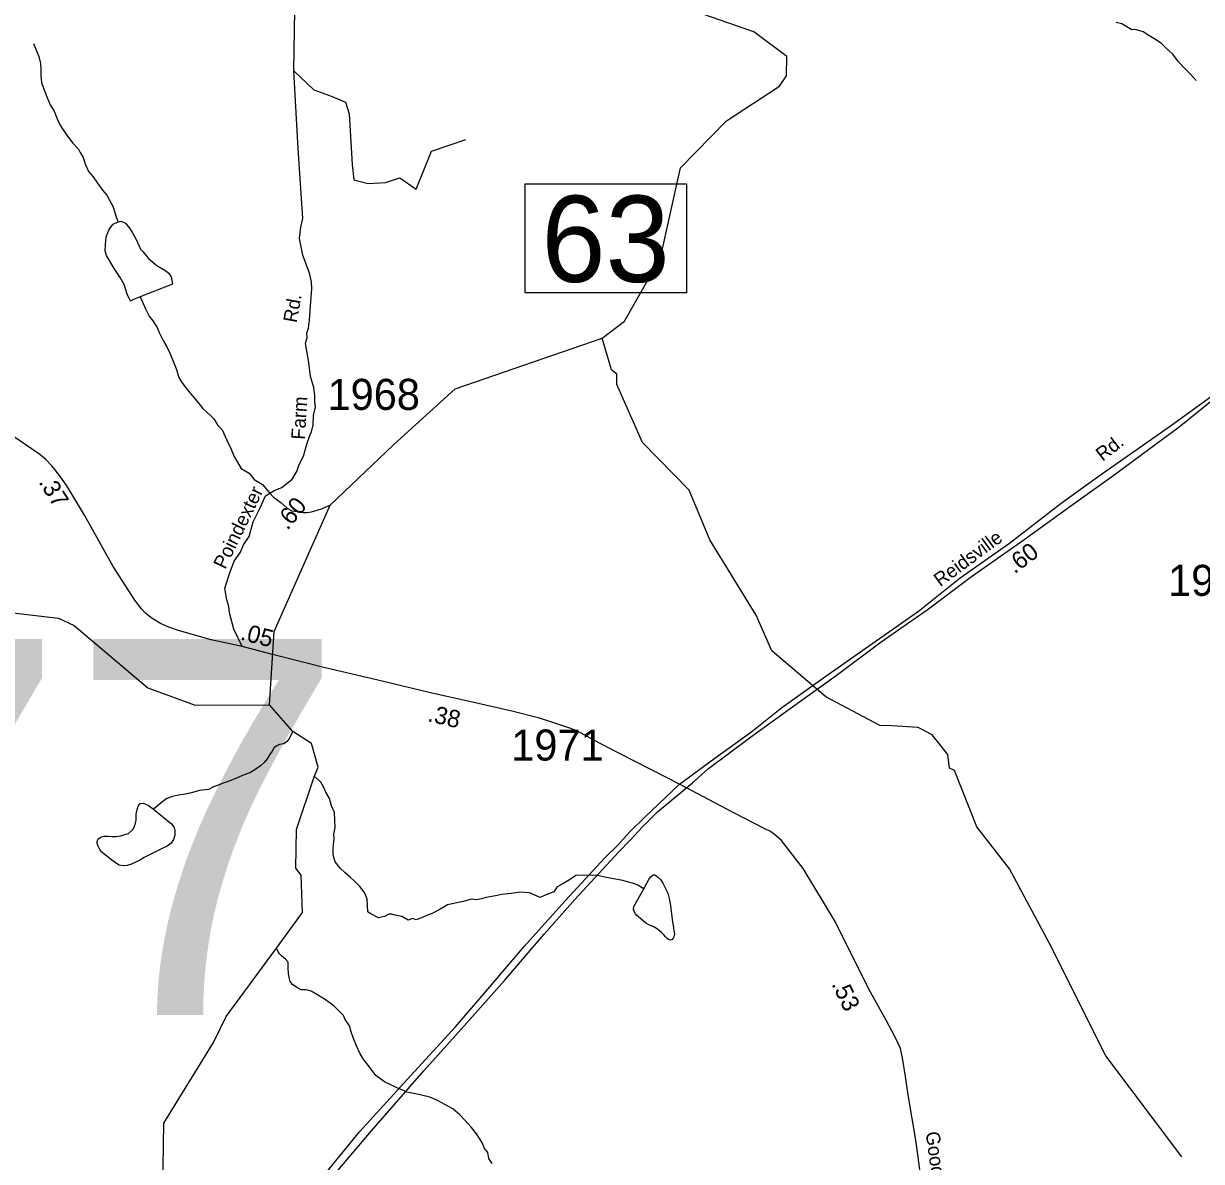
# Model space of a CAD drawing. Extents: x 1551653 to 1702041, y 811336 to 920032.
# Drawn here: x 1682424 to 1688025, y 896187 to 901597 of the extents above; entities that cross this region are included whole.
import ezdxf

# ---------------------------------------------------------------- set-up
doc = ezdxf.new("R2010")
doc.units = 0
for name, color, linetype in [('Old_Level_11', 7, 'Continuous'), ('Old_Level_17', 7, 'Continuous'), ('Old_Level_28', 7, 'Continuous'), ('Old_Level_3', 7, 'Continuous'), ('Old_Level_31', 7, 'Continuous'), ('Old_Level_32', 7, 'Continuous'), ('Old_Level_35', 7, 'Continuous'), ('Old_Level_50', 7, 'Continuous'), ('Old_Level_59', 7, 'Continuous'), ('Old_Level_6', 7, 'Continuous'), ('Old_Level_62', 7, 'Continuous'), ('Old_Level_8', 7, 'Continuous')]:
    doc.layers.add(name, color=color, linetype=linetype)

msp = doc.modelspace()

# ---------------------------------------------------------------- linework, layer by layer
at = {"layer": 'Old_Level_28'}
for points in [[(1685543.724, 897981.018), (1685711.178, 898103.65), (1685886.801, 898230.369), (1686030.105, 898344.803), (1686249.705, 898501.102), (1686462.921, 898651.362), (1686680.421, 898803.461), (1686878.869, 898961.936), (1687111.969, 899125.935), (1687357.841, 899316.829), (1687545.042, 899451.231), (1687882.328, 899686.918), (1688074.002, 899825.501)], [(1683788.289, 896041.382), (1684021.091, 896327.522), (1684265.355, 896595.28), (1684478.527, 896826.224), (1684641.105, 897016.315), (1684804.475, 897208.438), (1685000.519, 897425.088), (1685188.394, 897629.474), (1685248.981, 897689.221), (1685307.439, 897753.644), (1685378.141, 897823.145), (1685543.724, 897981.018)]]:
    msp.add_lwpolyline(points, dxfattribs=at)
at = {"layer": 'Old_Level_3'}
for points in [[(1687603.89, 899446.566), (1687919.67, 899679.505), (1688133.744, 899852.569)], [(1685605.042, 897987.415), (1685681.322, 898054.673), (1685880.632, 898203.13), (1686070.1, 898340.925), (1686289.096, 898497.585), (1686502.35, 898657.526), (1686720.526, 898810.084), (1686931.319, 898968.385), (1687164.258, 899131.606), (1687416.062, 899312.052), (1687603.89, 899446.566)], [(1684546.973, 896862.09), (1684711.015, 897046.637), (1684900.483, 897267.273), (1685046.48, 897431.314), (1685255.633, 897658.512), (1685306.486, 897711.825), (1685368.822, 897779.083), (1685439.36, 897848.8), (1685605.042, 897987.415)], [(1683379.817, 895535.813), (1683625.879, 895813.043), (1683874.403, 896091.914), (1684078.634, 896331.415), (1684327.158, 896617.668), (1684546.973, 896862.09)]]:
    msp.add_lwpolyline(points, dxfattribs=at)
at = {"layer": 'Old_Level_31'}
msp.add_line((1683608.648, 898597.162), (1683608.648, 898597.162), dxfattribs=at)
msp.add_lwpolyline([(1684808.8, 900834.044), (1685576.614, 900834.044), (1685576.614, 900316.323), (1684808.8, 900316.323), (1684808.8, 900834.044)], dxfattribs=at)
at = {"layer": 'Old_Level_32'}
msp.add_line((1683608.648, 898597.162), (1683464.534, 898634.804), dxfattribs=at)
for points in [[(1683464.534, 898634.804), (1683423.441, 898717.391), (1683403.526, 898795.655), (1683400.524, 898825.557), (1683390.22, 898857.511), (1683380.729, 898912.135), (1683404.458, 898985.757), (1683425.814, 899040.381), (1683456.661, 899083.129), (1683470.808, 899118.389), (1683496.91, 899158.189), (1683515.985, 899227.999), (1683549.205, 899294.497), (1683575.307, 899351.495), (1683615.991, 899376.939), (1683652.433, 899391.665), (1683701.836, 899430.366), (1683724.8, 899470.241), (1683732.82, 899496.998), (1683755.422, 899540.2), (1683772.113, 899597.627), (1683786.35, 899638.001), (1683793.21, 899655.074), (1683801.11, 899689.375), (1683802.961, 899732.998), (1683812.452, 899773.371), (1683810.079, 899799.495), (1683809.495, 899827.247), (1683805.398, 899867.047), (1683788.723, 899918.241), (1683781.604, 899984.739), (1683764.994, 900074.986), (1683772.578, 900104.541), (1683771.676, 900125.541), (1683779.617, 900148.069), (1683784.016, 900186.068), (1683789.818, 900276.604), (1683792.518, 900295.905), (1683795.731, 900334.828), (1683793.359, 900368.077), (1683783.866, 900410.825), (1683752.886, 900494.996), (1683736.53, 900575.493), (1683743.528, 900629.318), (1683753.019, 900669.692), (1683729.939, 901002.289), (1683709.44, 901372.348), (1683713.981, 901658.69)], [(1683464.534, 898634.804), (1683317.133, 898666.402), (1683209.433, 898697.504), (1683161.434, 898711.602), (1683115.433, 898726.303), (1683089.735, 898737.704), (1683076.136, 898744.204), (1683038.836, 898766.002), (1683021.034, 898778.501), (1683004.233, 898793.203), (1682985.335, 898814.302), (1682953.036, 898856.001), (1682850.234, 899014.702), (1682714.735, 899260.003), (1682657.236, 899354.803), (1682629.834, 899399.002), (1682604.335, 899435.902), (1682573.335, 899476.902), (1682559.234, 899494.002), (1682530.635, 899524.1), (1682500.937, 899548.3), (1682208.936, 899747), (1682034.235, 899872.702)], [(1685543.724, 897981.018), (1685412.929, 898046.905), (1685255.731, 898128.303), (1685136.132, 898189.503), (1685058.53, 898232.105), (1685022.73, 898246.603), (1684931.132, 898277.305), (1684877.33, 898293.903), (1684745.732, 898327.105), (1684530.03, 898377.105), (1684366.333, 898412.603), (1684129.532, 898469.604), (1683857.732, 898533.604), (1683608.648, 898597.162)], [(1686798.727, 895622.711), (1686770.226, 895691.208), (1686756.027, 895735.807), (1686734.527, 895823.209), (1686702.628, 896027.71), (1686668.927, 896278.208), (1686630.827, 896502.909), (1686617.526, 896590.806), (1686604.226, 896679.106), (1686594.928, 896723.207), (1686568.967, 896778.175), (1686528.049, 896855.332), (1686443.262, 897005.626), (1686283.379, 897328.03), (1686130.763, 897580.136), (1686028.906, 897712.158), (1685993.899, 897742.347), (1685975.5, 897755.848), (1685948.629, 897768.843), (1685798.229, 897846.441), (1685543.724, 897981.018)]]:
    msp.add_lwpolyline(points, dxfattribs=at)
at = {"layer": 'Old_Level_35'}
for p, q in [((1684363.444, 900990.56), (1684526.946, 901045.1)), ((1684290.777, 900808.756), (1684363.444, 900990.56))]:
    msp.add_line(p, q, dxfattribs=at)
msp.add_lwpolyline([(1683709.44, 901372.348), (1683804.815, 901281.446), (1683891.108, 901249.631), (1683954.691, 901222.36), (1683972.858, 901167.818), (1683986.483, 900926.928), (1683995.566, 900854.207), (1684063.692, 900836.026), (1684145.443, 900840.571), (1684213.568, 900863.296), (1684290.777, 900808.756)], dxfattribs=at)
at = {"layer": 'Old_Level_50'}
msp.add_line((1683608.585, 898599.742), (1683608.585, 898599.742), dxfattribs=at)
at = {"layer": 'Old_Level_59'}
for points in [[(1685175.435, 900100.723), (1685282.416, 900181.377), (1685453.162, 900483.661), (1685548.631, 900911.605), (1685767.626, 901133.676), (1686019.635, 901299.153), (1686052.649, 901347.751), (1686053.674, 901439.614), (1685896.707, 901557.724), (1685572.622, 901669.375), (1685382.641, 901771.798), (1685283.601, 901931.329), (1685302.671, 902124.591), (1685378.643, 902188.669), (1685802.69, 902117.721), (1686011.638, 902139.662), (1686094.787, 902246.186), (1686088.635, 902331.796), (1685939.665, 902466.105)], [(1683594.587, 898358.091), (1683615.605, 898705.655), (1683882.377, 899306.662), (1684183.599, 899593.428), (1684476.376, 899860.299), (1685175.435, 900100.723)], [(1687931.746, 896208.223), (1687570.649, 896688.25), (1687300.698, 897225.486), (1687112.665, 897577.356), (1686956.723, 897777.486), (1686851.634, 898045.592), (1686826.72, 898055.845), (1686818.723, 898121.666), (1686744.7, 898215.068), (1686678.673, 898249.311), (1686553.693, 898258.334), (1686495.664, 898259.564), (1686238.631, 898396.129), (1685982.623, 898614.714), (1685908.702, 898783.677), (1685687.656, 899142.621), (1685589.641, 899377.713), (1685367.672, 899605.423), (1685245.666, 899880.398), (1685245.666, 899929.713), (1685220.65, 899949.808), (1685175.435, 900100.723)], [(1678068.732, 898063.165), (1679041.037, 897934.076), (1679889.324, 898177.36), (1680376.602, 898266.126), (1680434.632, 898264.895), (1680534.595, 898298.934), (1680993.604, 898309.289), (1681252.585, 898382.8), (1681630.598, 898595.132), (1681956.631, 898732.824), (1682290.661, 898804.797), (1682590.652, 898769.118), (1682665.598, 898734.875), (1683015.65, 898438.459), (1683240.123, 898355.427), (1683594.587, 898358.091)], [(1683095.525, 895981.542), (1683086.673, 896054.126), (1683090.671, 896369.189), (1683327.609, 896751.713), (1683387.587, 896875.257), (1683627.6, 897200.572), (1683750.632, 897370.15), (1683744.685, 897547.521), (1683719.669, 897580.841), (1683721.617, 897764.671), (1683806.508, 898015.039), (1683825.681, 898061.279), (1683794.244, 898173.491), (1683704.802, 898230.241), (1683594.587, 898358.091)]]:
    msp.add_lwpolyline(points, dxfattribs=at)
at = {"layer": 'Old_Level_62'}
for points in [[(1687999.721, 901325.4), (1687985.777, 901341.599), (1687971.936, 901357.696), (1687944.152, 901384.045), (1687916.572, 901414.29), (1687888.89, 901450.584), (1687859.158, 901478.984), (1687835.474, 901501.232), (1687799.692, 901525.633), (1687775.804, 901539.782), (1687748.019, 901558.237), (1687728.027, 901564.388), (1687710.085, 901568.592), (1687694.091, 901566.746), (1687670.305, 901580.998), (1687646.416, 901595.249), (1687620.477, 901601.605)], [(1682471.312, 901502.668), (1682481.154, 901478.677), (1682496.635, 901440.434), (1682504.325, 901406.293), (1682505.965, 901378.304), (1682505.76, 901348.263), (1682509.349, 901316.275), (1682518.986, 901290.131), (1682534.57, 901247.993), (1682550.257, 901209.751), (1682569.839, 901179.506), (1682583.475, 901143.416), (1682599.162, 901111.223), (1682622.743, 901076.98), (1682638.634, 901054.731), (1682658.319, 901028.485), (1682686.001, 901000.29), (1682693.896, 900984.091), (1682707.634, 900959.997)], [(1682707.634, 900959.997), (1682717.272, 900929.855), (1682732.855, 900893.663), (1682754.591, 900867.416), (1682776.224, 900837.171), (1682800.01, 900804.978), (1682819.695, 900780.679), (1682833.536, 900756.586), (1682849.12, 900728.391), (1682858.86, 900698.248), (1682864.601, 900678.153), (1682874.341, 900654.06)], [(1682978.61, 900296.859), (1682946.52, 900285.171), (1682932.371, 900277.276), (1682916.787, 900309.47), (1682903.151, 900355.606), (1682883.569, 900389.85), (1682858.04, 900428.092), (1682818.567, 900494.529), (1682812.826, 900516.675), (1682813.236, 900544.664), (1682817.645, 900582.599), (1682827.897, 900610.589), (1682837.945, 900626.48), (1682850.248, 900642.269), (1682874.341, 900654.06)], [(1682874.341, 900654.06), (1682886.337, 900657.956), (1682908.38, 900647.703), (1682928.168, 900623.404), (1682941.906, 900601.361), (1682961.489, 900567.118), (1682980.969, 900524.877), (1682990.914, 900512.779), (1683018.596, 900480.483), (1683058.273, 900446.034), (1683096.003, 900423.581), (1683115.893, 900409.33), (1683125.735, 900393.233), (1683133.22, 900357.144), (1682978.61, 900296.859)], [(1682978.61, 900296.859), (1682988.35, 900276.661), (1683004.037, 900240.47), (1683021.569, 900206.328), (1683039.408, 900184.08), (1683059.093, 900151.887), (1683068.833, 900127.793), (1683090.364, 900087.501), (1683106.153, 900059.306), (1683121.737, 900027.113), (1683139.269, 899982.924), (1683150.957, 899952.781), (1683162.542, 899914.642), (1683176.281, 899890.446), (1683202.015, 899856.202), (1683225.596, 899828.007), (1683251.33, 899797.66), (1683276.961, 899767.312), (1683296.851, 899747.217), (1683312.64, 899732.966), (1683328.532, 899716.767), (1683348.217, 899686.521), (1683368.004, 899664.376), (1683391.483, 899616.086), (1683409.882, 899575.769), (1683426.148, 899538.324), (1683458.681, 899481.34), (1683497.649, 899458.77), (1683521.435, 899428.525), (1683560.848, 899404.678), (1683594.477, 899366.333), (1683612.631, 899345.622), (1683648.413, 899319.273), (1683678.146, 899292.924), (1683699.984, 899280.621), (1683726.025, 899276.315), (1683753.912, 899272.111), (1683771.854, 899271.803), (1683794, 899275.597), (1683820.144, 899283.389), (1683846.083, 899291.078), (1683862.282, 899298.87), (1683882.377, 899306.662)], [(1683704.802, 898230.241), (1683686.348, 898194.357), (1683674.25, 898182.464), (1683662.152, 898172.622), (1683642.056, 898168.828), (1683628.01, 898162.984), (1683615.912, 898155.09), (1683605.762, 898137.148), (1683593.459, 898119.308), (1683583.206, 898101.366), (1683569.16, 898083.527), (1683550.911, 898067.738), (1683524.767, 898048.053), (1683500.468, 898034.314), (1683468.377, 898022.626), (1683444.284, 898012.886), (1683410.143, 897997.302), (1683378.052, 897987.562), (1683349.857, 897975.874), (1683327.712, 897968.082), (1683303.618, 897954.344), (1683261.582, 897950.858), (1683223.34, 897939.17), (1683185.405, 897931.583), (1683161.209, 897927.892), (1683133.22, 897922.151), (1683105.128, 897912.411), (1683086.878, 897898.672), (1683076.83, 897890.778), (1683042.484, 897861.148)], [(1685373.414, 897482.006), (1685341.631, 897502.307), (1685319.69, 897510.509), (1685301.645, 897514.712), (1685273.758, 897523.017), (1685229.775, 897529.578), (1685187.944, 897537.986), (1685162.005, 897544.24), (1685136.066, 897548.546), (1685110.024, 897546.803), (1685086.033, 897547.008), (1685049.944, 897545.47), (1685019.801, 897525.785), (1684988.913, 897507.163), (1684962.124, 897491.64), (1684946.613, 897469.059), (1684905.374, 897453.208), (1684881.281, 897441.418), (1684830.948, 897463.757), (1684784.464, 897466.237), (1684743.345, 897460.167), (1684699.362, 897456.578), (1684669.087, 897450.207), (1684640.995, 897444.568), (1684624.635, 897441.6), (1684602.489, 897435.756), (1684578.604, 897430.955), (1684552.783, 897433.977), (1684516.564, 897422.488), (1684484.135, 897416.842), (1684440.424, 897406.964), (1684409.315, 897388.05), (1684367.41, 897364.902), (1684345.367, 897357.11), (1684324.805, 897347.691), (1684290.965, 897334.989), (1684275.174, 897341.759), (1684253.029, 897333.967), (1684223.285, 897350.513), (1684190.988, 897357.763), (1684174.994, 897361.966), (1684161.245, 897361.803), (1684140.591, 897351.641), (1684111.896, 897344.868), (1684072.416, 897366.037), (1684061.798, 897373.944), (1684060.055, 897403.984), (1684058.415, 897434.024), (1684046.624, 897462.219), (1684024.991, 897492.464), (1683997.309, 897518.711), (1683977.419, 897539.011), (1683953.633, 897559.208), (1683929.847, 897581.457), (1683906.266, 897611.702), (1683896.526, 897643.895), (1683896.936, 897675.883), (1683901.345, 897723.865), (1683899.602, 897741.91), (1683905.856, 897773.795), (1683904.216, 897809.885), (1683902.78, 897845.871), (1683889.042, 897877.962), (1683879.404, 897912.206), (1683861.77, 897942.348), (1683849.979, 897968.492), (1683838.291, 897990.638), (1683828.244, 897998.738), (1683814.505, 898012.886), (1683806.508, 898015.039)], [(1683042.484, 897861.148), (1683127.888, 897792.148), (1683139.576, 897778.102), (1683143.472, 897762.005), (1683143.267, 897738.014), (1683137.013, 897718.021), (1683126.863, 897700.079), (1683106.665, 897686.341), (1683080.521, 897672.602), (1683030.284, 897647.176), (1682997.988, 897631.489), (1682977.893, 897619.699), (1682937.703, 897600.116), (1682917.607, 897594.272), (1682899.665, 897592.529), (1682879.57, 897594.785), (1682861.731, 897606.986), (1682837.842, 897623.185), (1682825.949, 897633.335), (1682808.11, 897647.586), (1682796.217, 897657.736), (1682786.374, 897669.834), (1682780.53, 897681.83), (1682774.584, 897697.926), (1682774.789, 897707.974), (1682778.89, 897719.867), (1682790.988, 897727.761), (1682807.084, 897733.605), (1682829.025, 897733.4), (1682845.122, 897731.145), (1682865.012, 897730.94), (1682887.157, 897734.733), (1682905.099, 897740.577), (1682923.246, 897746.421), (1682943.341, 897764.158), (1682953.594, 897781.998), (1682959.951, 897809.987), (1682960.258, 897840.027), (1682964.462, 897857.969), (1682968.665, 897875.911), (1682978.713, 897887.804), (1682992.759, 897889.65), (1683016.75, 897881.345), (1683042.484, 897861.148)], [(1685373.414, 897482.006), (1685387.665, 897509.893), (1685399.865, 897529.784), (1685408.068, 897541.574), (1685418.115, 897549.571), (1685426.112, 897549.469), (1685438.005, 897541.266), (1685453.897, 897527.118), (1685463.739, 897508.971), (1685487.32, 897462.731), (1685494.907, 897436.69), (1685498.701, 897412.596), (1685509.773, 897326.372), (1685513.567, 897308.43), (1685517.258, 897284.336), (1685519.206, 897268.342), (1685517.053, 897254.399), (1685512.952, 897248.35), (1685508.953, 897242.403), (1685500.751, 897238.507), (1685490.909, 897242.608), (1685484.86, 897246.709), (1685477.068, 897254.809), (1685471.018, 897262.806), (1685457.177, 897275.006), (1685439.44, 897291.205), (1685421.498, 897301.458), (1685401.506, 897309.558), (1685383.666, 897319.81), (1685359.88, 897340.008), (1685349.935, 897348.21), (1685339.99, 897356.309), (1685334.146, 897364.306), (1685328.2, 897374.457), (1685324.304, 897386.452), (1685326.457, 897398.448), (1685373.414, 897482.006)], [(1684653.168, 896177.26), (1684637.379, 896201.354), (1684631.638, 896229.446), (1684613.901, 896251.591), (1684606.109, 896273.737), (1684578.632, 896318.028), (1684554.846, 896348.273), (1684523.268, 896382.62), (1684499.482, 896408.866), (1684465.751, 896437.266), (1684428.021, 896457.669), (1684392.137, 896476.123), (1684356.355, 896492.425), (1684310.526, 896502.985), (1684270.541, 896511.392), (1684246.55, 896515.698), (1684228.608, 896525.849), (1684198.773, 896536.204), (1684166.887, 896552.505), (1684141.051, 896564.808), (1684099.425, 896595.259), (1684067.745, 896637.602), (1684042.113, 896669.898), (1684024.376, 896698.092), (1684006.844, 896736.334), (1683993.311, 896770.476), (1683981.52, 896802.566), (1683973.933, 896830.761), (1683954.146, 896860.904), (1683946.354, 896880.999), (1683920.62, 896905.4), (1683900.935, 896925.495), (1683882.993, 896939.746), (1683855.106, 896957.996), (1683819.426, 896980.449), (1683791.539, 896996.751), (1683767.651, 897003.005), (1683743.66, 897003.21), (1683723.77, 897013.462), (1683703.88, 897027.713), (1683691.987, 897041.76), (1683688.091, 897061.855), (1683684.4, 897081.95), (1683682.657, 897103.89), (1683682.862, 897121.935), (1683682.964, 897133.93), (1683669.123, 897148.079), (1683651.284, 897164.278), (1683641.339, 897174.428), (1683633.547, 897186.526), (1683627.6, 897200.572)]]:
    msp.add_lwpolyline(points, dxfattribs=at)

# ---------------------------------------------------------------- texts
at = {"layer": 'Old_Level_11'}
for s, rotation, p in [('Rd.', 79.788119, (1683722.896, 900171.357)), ('Farm', 86.832142, (1683762.229, 899617.327)), ('Poindexter', 64.099325, (1683382.802, 898998.462)), ('Goodwill', 277.662269, (1686713.793, 896324.783))]:
    msp.add_text(s, height=65.6167, rotation=rotation, dxfattribs=at).set_placement(p)
at = {"layer": 'Old_Level_17'}
for s, rotation, p in [('.37', 301.796947, (1682493.843, 899416.807)), ('.60', 50.976383, (1683679.52, 899184.083)), ('.60', 36.822042, (1687136.758, 898977.868)), ('.05', 345.361367, (1683451.496, 898668.79)), ('.38', 346.949258, (1684342.306, 898280.266)), ('.53', 295.714086, (1686265.129, 897030.035))]:
    msp.add_text(s, height=82.0208, rotation=rotation, dxfattribs=at).set_placement(p)
at = {"layer": 'Old_Level_3'}
msp.add_text('R-2577', height=1788.0542, dxfattribs=at).set_placement((1676120.383, 896882.374))
at = {"layer": 'Old_Level_31'}
msp.add_text('63', height=410.1042, dxfattribs=at).set_placement((1684886.917, 900368.274))
at = {"layer": 'Old_Level_6'}
for s, rotation, p in [('Rd.', 37.699728, (1687554.967, 899513.178)), ('Reidsville', 36.470036, (1686783.354, 898916.375))]:
    msp.add_text(s, height=65.6167, rotation=rotation, dxfattribs=at).set_placement(p)
at = {"layer": 'Old_Level_8'}
for s, p in [('1968', (1683869.777, 899759.886)), ('1969', (1687866.817, 898875.694)), ('1971', (1684743.541, 898092.64))]:
    msp.add_text(s, height=147.6375, dxfattribs=at).set_placement(p)

doc.saveas('drawing.dxf')
